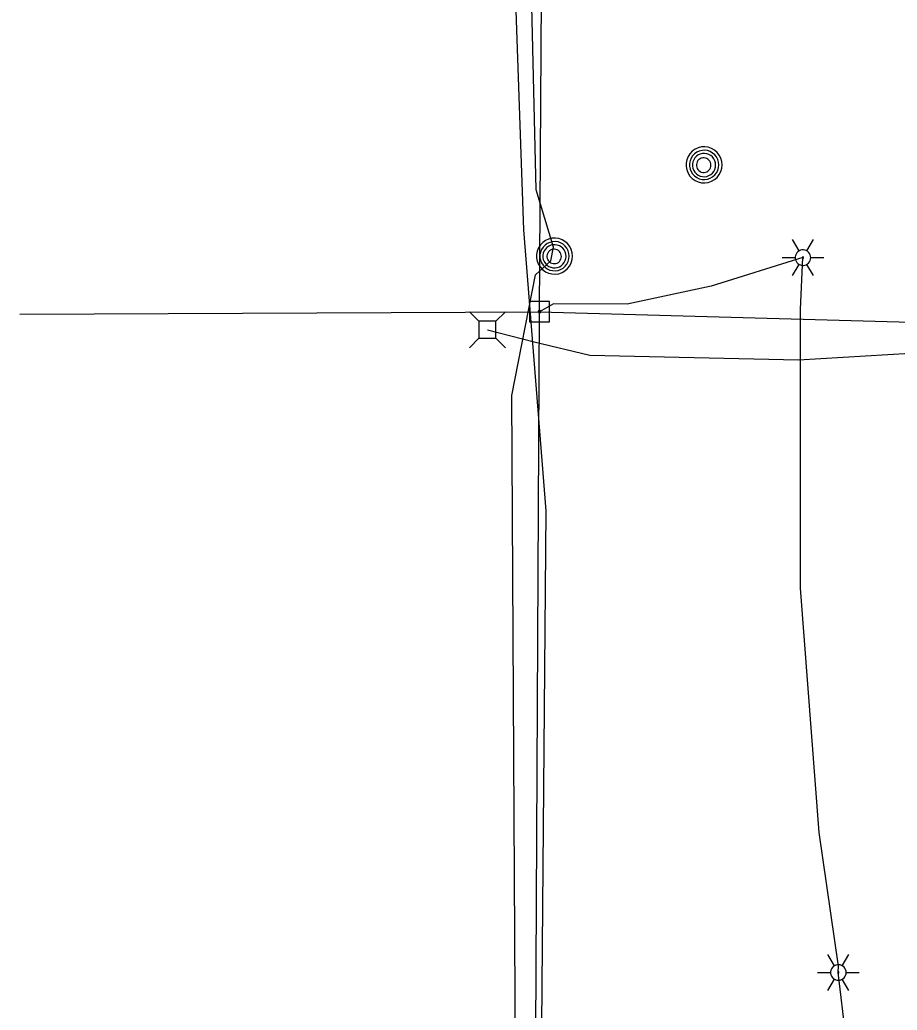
# Model space of a CAD drawing. Extents: x 596028 to 606371, y 330010 to 403088.
# Drawn here: x 601956.5 to 602117, y 370014.1 to 370195.3 of the extents above; entities that cross this region are included whole.
import ezdxf

# ---------------------------------------------------------------- set-up
doc = ezdxf.new("R2010")
doc.units = 0
for name, color, linetype in [('E_LTG', 7, 'Continuous'), ('E_LTG_CID', 7, 'Continuous'), ('E_UTL_AG_Bold', 7, 'Continuous'), ('E_UTL_EPowerPole', 7, 'Continuous'), ('E_UTL_G_UG', 7, 'Continuous'), ('E_UTL_MH', 7, 'Continuous'), ('E_UTL_Overhead', 7, 'Continuous'), ('E_UTL_T_UG', 7, 'Continuous')]:
    doc.layers.add(name, color=color, linetype=linetype)

msp = doc.modelspace()

# ---------------------------------------------------------------- linework, layer by layer
at = {"layer": 'E_LTG'}
for points in [[(602099.08, 370153.01), (602097.89, 370155.08)], [(602100.51, 370153.01), (602101.7, 370155.08)], [(602101.23, 370151.78), (602101.2, 370152.05), (602101.12, 370152.31), (602101, 370152.55), (602100.83, 370152.76), (602100.63, 370152.94), (602100.39, 370153.08), (602100.13, 370153.16), (602099.87, 370153.2), (602099.59, 370153.19), (602099.33, 370153.13), (602099.08, 370153.01), (602098.86, 370152.86), (602098.67, 370152.66), (602098.53, 370152.43), (602098.43, 370152.18), (602098.38, 370151.91), (602098.38, 370151.64), (602098.43, 370151.37), (602098.53, 370151.12), (602098.67, 370150.89), (602098.86, 370150.7), (602099.08, 370150.54), (602099.33, 370150.43), (602099.59, 370150.36), (602099.87, 370150.35), (602100.13, 370150.39), (602100.39, 370150.48), (602100.63, 370150.61), (602100.83, 370150.79), (602101, 370151), (602101.12, 370151.24), (602101.2, 370151.51), (602101.23, 370151.78)], [(602101.23, 370151.78), (602101.2, 370152.05), (602101.12, 370152.31), (602101, 370152.55), (602100.83, 370152.76), (602100.63, 370152.94), (602100.39, 370153.08), (602100.13, 370153.16), (602099.87, 370153.2), (602099.59, 370153.19), (602099.33, 370153.13), (602099.08, 370153.01), (602098.86, 370152.86), (602098.67, 370152.66), (602098.53, 370152.43), (602098.43, 370152.18), (602098.38, 370151.91), (602098.38, 370151.64), (602098.43, 370151.37), (602098.53, 370151.12), (602098.67, 370150.89), (602098.86, 370150.7), (602099.08, 370150.54), (602099.33, 370150.43), (602099.59, 370150.36), (602099.87, 370150.35), (602100.13, 370150.39), (602100.39, 370150.48), (602100.63, 370150.61), (602100.83, 370150.79), (602101, 370151), (602101.12, 370151.24), (602101.2, 370151.51), (602101.23, 370151.78)], [(602101.23, 370151.78), (602101.2, 370152.05), (602101.12, 370152.31), (602101, 370152.55), (602100.83, 370152.76), (602100.63, 370152.94), (602100.39, 370153.08), (602100.13, 370153.16), (602099.87, 370153.2), (602099.59, 370153.19), (602099.33, 370153.13), (602099.08, 370153.01), (602098.86, 370152.86), (602098.67, 370152.66), (602098.53, 370152.43), (602098.43, 370152.18), (602098.38, 370151.91), (602098.38, 370151.64), (602098.43, 370151.37), (602098.53, 370151.12), (602098.67, 370150.89), (602098.86, 370150.7), (602099.08, 370150.54), (602099.33, 370150.43), (602099.59, 370150.36), (602099.87, 370150.35), (602100.13, 370150.39), (602100.39, 370150.48), (602100.63, 370150.61), (602100.83, 370150.79), (602101, 370151), (602101.12, 370151.24), (602101.2, 370151.51), (602101.23, 370151.78)], [(602095.99, 370151.78), (602098.37, 370151.78)], [(602099.92, 370151.78), (602099.91, 370151.8), (602099.91, 370151.82), (602099.9, 370151.84), (602099.88, 370151.86), (602099.87, 370151.87), (602099.85, 370151.88), (602099.83, 370151.89), (602099.8, 370151.89), (602099.78, 370151.89), (602099.76, 370151.89), (602099.74, 370151.88), (602099.72, 370151.87), (602099.7, 370151.85), (602099.69, 370151.83), (602099.68, 370151.81), (602099.68, 370151.79), (602099.68, 370151.76), (602099.68, 370151.74), (602099.69, 370151.72), (602099.7, 370151.7), (602099.72, 370151.69), (602099.74, 370151.67), (602099.76, 370151.66), (602099.78, 370151.66), (602099.8, 370151.66), (602099.83, 370151.66), (602099.85, 370151.67), (602099.87, 370151.68), (602099.88, 370151.69), (602099.9, 370151.71), (602099.91, 370151.73), (602099.91, 370151.75), (602099.92, 370151.78)], [(602101.23, 370151.78), (602103.61, 370151.78)], [(602097.89, 370148.48), (602099.08, 370150.54)], [(602101.7, 370148.48), (602100.51, 370150.54)], [(602105.56, 370022.26), (602104.37, 370024.32)], [(602106.99, 370022.26), (602108.18, 370024.32)], [(602107.7, 370021.02), (602107.68, 370021.29), (602107.6, 370021.55), (602107.48, 370021.79), (602107.31, 370022.01), (602107.1, 370022.18), (602106.87, 370022.32), (602106.61, 370022.41), (602106.34, 370022.45), (602106.07, 370022.44), (602105.81, 370022.37), (602105.56, 370022.26), (602105.34, 370022.1), (602105.15, 370021.9), (602105, 370021.68), (602104.9, 370021.42), (602104.85, 370021.16), (602104.85, 370020.89), (602104.9, 370020.62), (602105, 370020.37), (602105.15, 370020.14), (602105.34, 370019.94), (602105.56, 370019.78), (602105.81, 370019.67), (602106.07, 370019.61), (602106.34, 370019.59), (602106.61, 370019.63), (602106.87, 370019.72), (602107.1, 370019.86), (602107.31, 370020.03), (602107.48, 370020.25), (602107.6, 370020.49), (602107.68, 370020.75), (602107.7, 370021.02)], [(602107.7, 370021.02), (602107.68, 370021.29), (602107.6, 370021.55), (602107.48, 370021.79), (602107.31, 370022.01), (602107.1, 370022.18), (602106.87, 370022.32), (602106.61, 370022.41), (602106.34, 370022.45), (602106.07, 370022.44), (602105.81, 370022.37), (602105.56, 370022.26), (602105.34, 370022.1), (602105.15, 370021.9), (602105, 370021.68), (602104.9, 370021.42), (602104.85, 370021.16), (602104.85, 370020.89), (602104.9, 370020.62), (602105, 370020.37), (602105.15, 370020.14), (602105.34, 370019.94), (602105.56, 370019.78), (602105.81, 370019.67), (602106.07, 370019.61), (602106.34, 370019.59), (602106.61, 370019.63), (602106.87, 370019.72), (602107.1, 370019.86), (602107.31, 370020.03), (602107.48, 370020.25), (602107.6, 370020.49), (602107.68, 370020.75), (602107.7, 370021.02)], [(602107.7, 370021.02), (602107.68, 370021.29), (602107.6, 370021.55), (602107.48, 370021.79), (602107.31, 370022.01), (602107.1, 370022.18), (602106.87, 370022.32), (602106.61, 370022.41), (602106.34, 370022.45), (602106.07, 370022.44), (602105.81, 370022.37), (602105.56, 370022.26), (602105.34, 370022.1), (602105.15, 370021.9), (602105, 370021.68), (602104.9, 370021.42), (602104.85, 370021.16), (602104.85, 370020.89), (602104.9, 370020.62), (602105, 370020.37), (602105.15, 370020.14), (602105.34, 370019.94), (602105.56, 370019.78), (602105.81, 370019.67), (602106.07, 370019.61), (602106.34, 370019.59), (602106.61, 370019.63), (602106.87, 370019.72), (602107.1, 370019.86), (602107.31, 370020.03), (602107.48, 370020.25), (602107.6, 370020.49), (602107.68, 370020.75), (602107.7, 370021.02)], [(602102.46, 370021.02), (602104.84, 370021.02)], [(602106.39, 370021.02), (602106.39, 370021.04), (602106.38, 370021.07), (602106.37, 370021.09), (602106.36, 370021.1), (602106.34, 370021.12), (602106.32, 370021.13), (602106.3, 370021.14), (602106.28, 370021.14), (602106.26, 370021.14), (602106.23, 370021.13), (602106.21, 370021.12), (602106.2, 370021.11), (602106.18, 370021.09), (602106.17, 370021.08), (602106.16, 370021.05), (602106.16, 370021.03), (602106.16, 370021.01), (602106.16, 370020.99), (602106.17, 370020.97), (602106.18, 370020.95), (602106.2, 370020.93), (602106.21, 370020.92), (602106.23, 370020.91), (602106.26, 370020.9), (602106.28, 370020.9), (602106.3, 370020.91), (602106.32, 370020.91), (602106.34, 370020.92), (602106.36, 370020.94), (602106.37, 370020.96), (602106.38, 370020.98), (602106.39, 370021), (602106.39, 370021.02)], [(602107.7, 370021.02), (602110.08, 370021.02)], [(602104.37, 370017.72), (602105.56, 370019.78)], [(602108.18, 370017.72), (602106.99, 370019.78)]]:
    msp.add_lwpolyline(points, dxfattribs=at)
at = {"layer": 'E_LTG_CID'}
msp.add_lwpolyline([(602114.48, 369879.03), (602112.46, 369909.95), (602113.14, 369948.64), (602107.63, 370009.31), (602106.27, 370021.02), (602106.31, 370022.15), (602102.79, 370046.61), (602099.33, 370091.29), (602099.38, 370142.28), (602099.8, 370151.78), (602083.03, 370146.55), (602067.66, 370143.25), (602054.17, 370143.31), (602051.62, 370141.89)], dxfattribs=at)
at = {"layer": 'E_UTL_AG_Bold'}
for points in [[(602040.53, 370140.13), (602038.78, 370141.88)], [(602043.63, 370140.13), (602045.38, 370141.88)], [(602043.63, 370140.13), (602040.53, 370140.13)], [(602040.53, 370140.13), (602040.53, 370137.04)], [(602043.63, 370137.04), (602043.63, 370140.13)], [(602040.53, 370137.04), (602038.78, 370135.28)], [(602040.53, 370137.04), (602043.63, 370137.04)], [(602043.63, 370137.04), (602045.38, 370135.28)]]:
    msp.add_lwpolyline(points, dxfattribs=at)
at = {"layer": 'E_UTL_EPowerPole'}
for points in [[(602051.59, 370143.74), (602051.59, 370146.64)], [(602053.43, 370143.74), (602049.75, 370143.74)], [(602049.75, 370143.74), (602049.75, 370140.04)], [(602053.43, 370140.04), (602053.43, 370143.74)], [(602051.86, 370141.89), (602051.86, 370141.94), (602051.84, 370141.98), (602051.82, 370142.02), (602051.79, 370142.06), (602051.76, 370142.09), (602051.72, 370142.11), (602051.68, 370142.12), (602051.63, 370142.13), (602051.59, 370142.13), (602051.54, 370142.12), (602051.5, 370142.1), (602051.47, 370142.07), (602051.43, 370142.04), (602051.41, 370142), (602051.39, 370141.96), (602051.38, 370141.92), (602051.38, 370141.87), (602051.39, 370141.83), (602051.41, 370141.78), (602051.43, 370141.75), (602051.47, 370141.71), (602051.5, 370141.69), (602051.54, 370141.67), (602051.59, 370141.66), (602051.63, 370141.65), (602051.68, 370141.66), (602051.72, 370141.68), (602051.76, 370141.7), (602051.79, 370141.73), (602051.82, 370141.76), (602051.84, 370141.8), (602051.86, 370141.85), (602051.86, 370141.89)], [(602049.75, 370140.04), (602053.43, 370140.04)]]:
    msp.add_lwpolyline(points, dxfattribs=at)
at = {"layer": 'E_UTL_G_UG'}
msp.add_lwpolyline([(602043.05, 368958.08), (602041.79, 369007.09), (602041.4, 369066.36), (602041.39, 369081.34), (602040.25, 369149.29), (602041.48, 369197.25), (602042.43, 369272.91), (602042.85, 369308.8), (602042.8, 369368.56), (602043.42, 369461.34), (602044.54, 369538.24), (602045.12, 369569.42), (602047.17, 369613.61), (602048.61, 369693.62), (602051.23, 369788.24), (602050.96, 369842.07), (602049.43, 369922.42), (602049.9, 369939.74), (602049.87, 369947.31), (602051.8, 369982.35), (602052.8, 370105.48), (602048.77, 370156.85), (602046.53, 370219.68), (602048.74, 370279.2)], dxfattribs=at)
at = {"layer": 'E_UTL_MH'}
for points in [[(602085.01, 370168.74), (602084.95, 370169.36), (602084.77, 370169.97), (602084.49, 370170.52), (602084.1, 370171.02), (602083.62, 370171.43), (602083.08, 370171.74), (602082.49, 370171.95), (602081.87, 370172.04), (602081.24, 370172.01), (602080.63, 370171.86), (602080.06, 370171.6), (602079.55, 370171.23), (602079.12, 370170.78), (602078.78, 370170.25), (602078.54, 370169.67), (602078.43, 370169.05), (602078.43, 370168.43), (602078.54, 370167.81), (602078.78, 370167.23), (602079.12, 370166.7), (602079.55, 370166.24), (602080.06, 370165.88), (602080.63, 370165.62), (602081.24, 370165.47), (602081.87, 370165.44), (602082.49, 370165.53), (602083.08, 370165.74), (602083.62, 370166.05), (602084.1, 370166.46), (602084.49, 370166.95), (602084.77, 370167.51), (602084.95, 370168.11), (602085.01, 370168.74)], [(602084.4, 370168.73), (602084.35, 370169.24), (602084.2, 370169.73), (602083.97, 370170.18), (602083.66, 370170.58), (602083.27, 370170.91), (602082.83, 370171.17), (602082.35, 370171.34), (602081.85, 370171.41), (602081.34, 370171.38), (602080.84, 370171.26), (602080.38, 370171.05), (602079.97, 370170.76), (602079.61, 370170.39), (602079.34, 370169.96), (602079.15, 370169.49), (602079.05, 370168.99), (602079.05, 370168.48), (602079.15, 370167.98), (602079.34, 370167.51), (602079.61, 370167.08), (602079.97, 370166.71), (602080.38, 370166.42), (602080.84, 370166.2), (602081.34, 370166.08), (602081.85, 370166.06), (602082.35, 370166.13), (602082.83, 370166.3), (602083.27, 370166.55), (602083.66, 370166.89), (602083.97, 370167.29), (602084.2, 370167.74), (602084.35, 370168.23), (602084.4, 370168.73)], [(602083.83, 370168.71), (602083.79, 370169.11), (602083.68, 370169.5), (602083.49, 370169.86), (602083.24, 370170.18), (602082.94, 370170.44), (602082.59, 370170.64), (602082.2, 370170.77), (602081.8, 370170.83), (602081.4, 370170.81), (602081.01, 370170.72), (602080.64, 370170.55), (602080.31, 370170.31), (602080.03, 370170.02), (602079.81, 370169.68), (602079.66, 370169.31), (602079.58, 370168.91), (602079.58, 370168.5), (602079.66, 370168.11), (602079.81, 370167.73), (602080.03, 370167.39), (602080.31, 370167.1), (602080.64, 370166.86), (602081.01, 370166.69), (602081.4, 370166.6), (602081.8, 370166.58), (602082.2, 370166.64), (602082.59, 370166.77), (602082.94, 370166.97), (602083.24, 370167.24), (602083.49, 370167.55), (602083.68, 370167.91), (602083.79, 370168.3), (602083.83, 370168.71)], [(602082.98, 370168.69), (602082.95, 370168.94), (602082.88, 370169.19), (602082.77, 370169.41), (602082.61, 370169.61), (602082.42, 370169.78), (602082.2, 370169.9), (602081.96, 370169.98), (602081.71, 370170.02), (602081.46, 370170.01), (602081.21, 370169.95), (602080.98, 370169.84), (602080.77, 370169.7), (602080.6, 370169.51), (602080.46, 370169.3), (602080.37, 370169.07), (602080.32, 370168.82), (602080.32, 370168.56), (602080.37, 370168.32), (602080.46, 370168.08), (602080.6, 370167.87), (602080.77, 370167.68), (602080.98, 370167.54), (602081.21, 370167.43), (602081.46, 370167.37), (602081.71, 370167.36), (602081.96, 370167.4), (602082.2, 370167.48), (602082.42, 370167.61), (602082.61, 370167.77), (602082.77, 370167.97), (602082.88, 370168.2), (602082.95, 370168.44), (602082.98, 370168.69)], [(602057.66, 370152.05), (602057.6, 370152.67), (602057.42, 370153.27), (602057.14, 370153.83), (602056.75, 370154.33), (602056.27, 370154.74), (602055.73, 370155.05), (602055.14, 370155.25), (602054.52, 370155.34), (602053.89, 370155.31), (602053.28, 370155.17), (602052.71, 370154.91), (602052.2, 370154.54), (602051.77, 370154.09), (602051.43, 370153.56), (602051.19, 370152.98), (602051.08, 370152.36), (602051.08, 370151.73), (602051.19, 370151.12), (602051.43, 370150.54), (602051.77, 370150.01), (602052.2, 370149.55), (602052.71, 370149.19), (602053.28, 370148.93), (602053.89, 370148.78), (602054.52, 370148.75), (602055.14, 370148.84), (602055.73, 370149.05), (602056.27, 370149.36), (602056.75, 370149.77), (602057.14, 370150.26), (602057.42, 370150.82), (602057.6, 370151.42), (602057.66, 370152.05)], [(602057.05, 370152.04), (602057, 370152.55), (602056.85, 370153.04), (602056.62, 370153.49), (602056.31, 370153.89), (602055.92, 370154.22), (602055.48, 370154.48), (602055, 370154.64), (602054.5, 370154.72), (602053.99, 370154.69), (602053.49, 370154.57), (602053.03, 370154.36), (602052.62, 370154.07), (602052.26, 370153.7), (602051.99, 370153.27), (602051.8, 370152.8), (602051.7, 370152.3), (602051.7, 370151.79), (602051.8, 370151.29), (602051.99, 370150.82), (602052.26, 370150.39), (602052.62, 370150.02), (602053.03, 370149.73), (602053.49, 370149.51), (602053.99, 370149.39), (602054.5, 370149.37), (602055, 370149.44), (602055.48, 370149.61), (602055.92, 370149.86), (602056.31, 370150.2), (602056.62, 370150.6), (602056.85, 370151.05), (602057, 370151.54), (602057.05, 370152.04)], [(602056.48, 370152.01), (602056.44, 370152.42), (602056.33, 370152.81), (602056.14, 370153.17), (602055.89, 370153.48), (602055.59, 370153.75), (602055.24, 370153.95), (602054.85, 370154.08), (602054.45, 370154.14), (602054.05, 370154.12), (602053.66, 370154.03), (602053.29, 370153.86), (602052.96, 370153.62), (602052.68, 370153.33), (602052.46, 370152.99), (602052.31, 370152.61), (602052.23, 370152.22), (602052.23, 370151.81), (602052.31, 370151.42), (602052.46, 370151.04), (602052.68, 370150.7), (602052.96, 370150.41), (602053.29, 370150.17), (602053.66, 370150), (602054.05, 370149.91), (602054.45, 370149.89), (602054.85, 370149.95), (602055.24, 370150.08), (602055.59, 370150.28), (602055.89, 370150.55), (602056.14, 370150.86), (602056.33, 370151.22), (602056.44, 370151.61), (602056.48, 370152.01)], [(602055.63, 370152), (602055.6, 370152.25), (602055.53, 370152.49), (602055.42, 370152.72), (602055.26, 370152.92), (602055.07, 370153.08), (602054.85, 370153.21), (602054.61, 370153.29), (602054.36, 370153.33), (602054.11, 370153.32), (602053.86, 370153.26), (602053.63, 370153.15), (602053.42, 370153.01), (602053.25, 370152.82), (602053.11, 370152.61), (602053.02, 370152.37), (602052.97, 370152.13), (602052.97, 370151.87), (602053.02, 370151.62), (602053.11, 370151.39), (602053.25, 370151.18), (602053.42, 370150.99), (602053.63, 370150.85), (602053.86, 370150.74), (602054.11, 370150.68), (602054.36, 370150.67), (602054.61, 370150.71), (602054.85, 370150.79), (602055.07, 370150.91), (602055.26, 370151.08), (602055.42, 370151.28), (602055.53, 370151.5), (602055.6, 370151.75), (602055.63, 370152)]]:
    msp.add_lwpolyline(points, dxfattribs=at)
at = {"layer": 'E_UTL_Overhead'}
for points in [[(602046.65, 367600.38), (602051.29, 367697.52), (602053.8, 367901.24), (602051.89, 368080.89), (602055.16, 368276.21), (602053.08, 368301.06), (602057.62, 368469.75), (602045.39, 368617.17), (602046.06, 368815.09), (602047.67, 369060.69), (602047.72, 369211.87), (602048.36, 369250.01), (602048.54, 369288.25), (602049.4, 369442.5), (602049.76, 369613.32), (602051.08, 369789.61), (602050.68, 369965.17), (602051.62, 370141.89), (602052.51, 370286.68), (602048.38, 370407.21)], [(601956.55, 370141.42), (602051.62, 370141.89), (602191.89, 370137.98), (602198, 370138.19)]]:
    msp.add_lwpolyline(points, dxfattribs=at)
at = {"layer": 'E_UTL_T_UG'}
for points in [[(602048.54, 369288.25), (602044.72, 369296.04), (602047.2, 369401.91), (602048.77, 369539.92), (602047.46, 369606.19), (602047.57, 369728.34), (602046.79, 369872.91), (602047.13, 370016.7), (602046.55, 370126.56), (602050.85, 370148.65), (602053.67, 370151.21), (602054.14, 370153.69), (602051.02, 370164.19), (602047.73, 370303.8), (602044.49, 370398.4)], [(602042.08, 370138.58), (602050.66, 370136.39), (602060.83, 370133.95), (602098.97, 370133.09), (602160.24, 370136.76), (602174.05, 370136.43), (602195.63, 370140.45)]]:
    msp.add_lwpolyline(points, dxfattribs=at)

doc.saveas('drawing.dxf')
